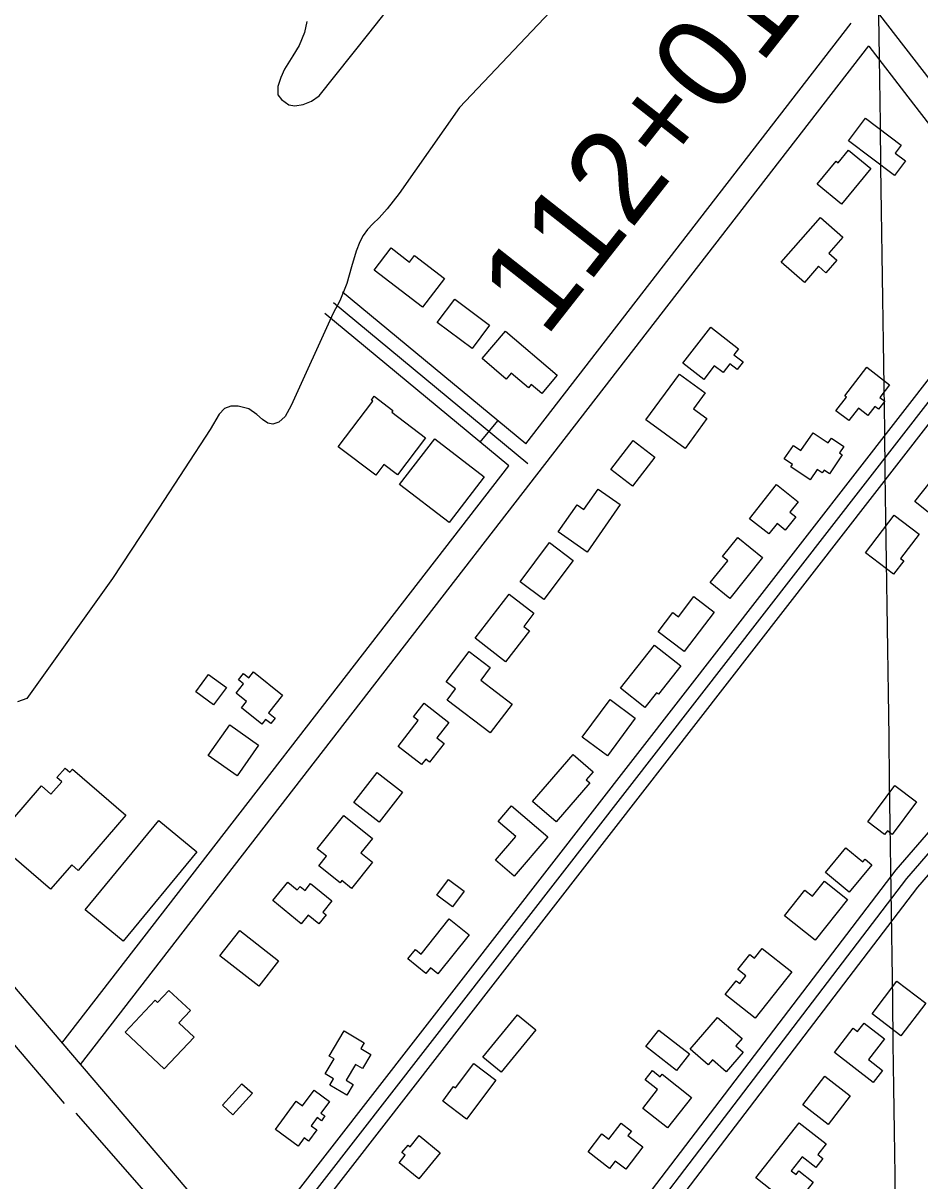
# Model space of a CAD drawing. Extents: x 3767014 to 3805179, y 361544 to 387384.
# Drawn here: x 3794147 to 3795115, y 368663 to 369913 of the extents above; entities that cross this region are included whole.
import ezdxf

# ---------------------------------------------------------------- set-up
doc = ezdxf.new("R2010")
doc.units = 0
for name, color, linetype in [('V-BLDG-OTLN', 7, 'Continuous'), ('V-GRID-MAJR', 7, 'Continuous'), ('V-RIVR-EDGE', 7, 'Continuous'), ('V-ROAD-CNTR', 7, 'Continuous'), ('V-SITE-VEGE', 7, 'Continuous'), ('V-SURV-IDEN', 7, 'Continuous'), ('V-TOPO-SHOR', 7, 'Continuous')]:
    doc.layers.add(name, color=color, linetype=linetype)

msp = doc.modelspace()

# ---------------------------------------------------------------- linework, layer by layer
at = {"layer": 'V-BLDG-OTLN'}
for points in [[(3795088.031, 369748.577), (3795038.255, 369786.193), (3795056.59, 369810.457), (3795095.103, 369781.355), (3795088.685, 369772.862), (3795099.951, 369764.351)], [(3795038.173, 369775.942), (3795062.294, 369756.104), (3795030.689, 369717.673), (3795004.383, 369739.308), (3795024.916, 369764.273), (3795027.099, 369762.477)], [(3795006.058, 369650.576), (3794990.602, 369633.129), (3794965.659, 369655.221), (3795008.12, 369703.152), (3795032.1, 369681.909), (3795017.027, 369664.894), (3795025.752, 369657.167), (3795013.822, 369643.699)], [(3794578.198, 369606.393), (3794525.777, 369646.386), (3794544.107, 369670.413), (3794564.077, 369655.178), (3794569.449, 369662.221), (3794601.902, 369637.463)], [(3794594.119, 369589.892), (3794612.957, 369615.074), (3794650.593, 369586.924), (3794631.757, 369561.74)], [(3794692.548, 369519.443), (3794674.051, 369535.176), (3794668.546, 369528.706), (3794642.472, 369550.884), (3794667.745, 369580.596), (3794723.688, 369533.011), (3794707.013, 369513.405), (3794695.641, 369523.078)], [(3794893.367, 369543.132), (3794882.031, 369528.507), (3794859.343, 369546.093), (3794889.451, 369584.94), (3794919.636, 369561.544), (3794914.527, 369554.951), (3794924.382, 369547.31), (3794918.074, 369539.169), (3794910.265, 369545.223), (3794902.91, 369535.735)], [(3795034.312, 369510.7), (3795058.02, 369541.498), (3795082.639, 369522.543), (3795072.247, 369509.041), (3795077.57, 369504.945), (3795070.797, 369496.145), (3795066.769, 369499.247), (3795059.318, 369489.573), (3795048.972, 369497.535), (3795038.482, 369483.904), (3795024.726, 369494.49), (3795036.129, 369509.301)], [(3794819.506, 369484.69), (3794855.575, 369534.211), (3794883.567, 369513.823), (3794871.017, 369496.591), (3794885.281, 369486.2), (3794861.762, 369453.909)], [(3794544.826, 369492.938), (3794581.262, 369465.369), (3794550.986, 369425.358), (3794536.409, 369436.388), (3794527.733, 369424.921), (3794487.013, 369455.732), (3794524.319, 369505.039), (3794522.863, 369506.141), (3794525.937, 369510.204), (3794546.259, 369494.83)], [(3795000.049, 369470.93), (3795016.22, 369459.846), (3795019.775, 369465.032), (3795033.159, 369455.859), (3795028.539, 369449.119), (3795031.607, 369447.015), (3795017.609, 369426.593), (3795011.989, 369430.445), (3795009.91, 369427.41), (3795004.497, 369431.119), (3794996.785, 369419.865), (3794975.975, 369434.127), (3794977.665, 369436.593), (3794968.817, 369442.657), (3794978.772, 369457.182), (3794986.838, 369451.652)], [(3794553.409, 369414.802), (3794591.281, 369464.323), (3794644.914, 369423.306), (3794607.042, 369373.787)], [(3794805.059, 369413.193), (3794781.675, 369430.996), (3794805.61, 369462.437), (3794828.994, 369444.633)], [(3795161.739, 369409.406), (3795135.68, 369376.259), (3795110.023, 369396.43), (3795136.077, 369429.577)], [(3794960.359, 369414.976), (3794983.968, 369396.424), (3794975.084, 369385.116), (3794981.404, 369380.15), (3794970.013, 369365.652), (3794961.072, 369372.681), (3794952.343, 369361.575), (3794931.355, 369378.065)], [(3794791.829, 369393.265), (3794756.012, 369341.943), (3794724.636, 369363.84), (3794745.083, 369393.136), (3794752.54, 369387.932), (3794767.912, 369409.957)], [(3795114.725, 369361.468), (3795094.626, 369335.035), (3795097.901, 369332.544), (3795087.044, 369318.268), (3795056.805, 369341.259), (3795087.761, 369381.971)], [(3794683.486, 369309.965), (3794715.174, 369352.301), (3794741.034, 369332.944), (3794709.346, 369290.609)], [(3794945.554, 369336.098), (3794909.999, 369291.959), (3794888.869, 369308.98), (3794907.93, 369332.643), (3794902.106, 369337.339), (3794918.6, 369357.811)], [(3794635.057, 369249.16), (3794671.894, 369296.624), (3794698.518, 369275.962), (3794687.465, 369261.722), (3794693.746, 369256.848), (3794667.962, 369223.624)], [(3794893.322, 369277.14), (3794860.812, 369234.482), (3794832.726, 369255.888), (3794848.714, 369276.867), (3794854.797, 369272.233), (3794871.318, 369293.911)], [(3794857.179, 369219.048), (3794832.928, 369188.474), (3794830.813, 369190.151), (3794818.148, 369174.181), (3794791.987, 369194.929), (3794828.902, 369241.476)], [(3794603.655, 369202.046), (3794628.425, 369234.681), (3794651.379, 369217.258), (3794641.119, 369203.739), (3794675.128, 369177.926), (3794651.377, 369146.633), (3794604.662, 369182.092), (3794613.903, 369194.267)], [(3794352.545, 369176.878), (3794333.296, 369191.05), (3794347.094, 369209.789), (3794366.343, 369195.615)], [(3794395.496, 369212.626), (3794427.054, 369187.382), (3794411.864, 369168.395), (3794418.991, 369162.696), (3794414.229, 369156.742), (3794408.617, 369161.231), (3794404.485, 369156.066), (3794382.518, 369173.64), (3794388.111, 369180.632), (3794376.775, 369189.698), (3794384.777, 369199.699), (3794379.403, 369203.995), (3794384.832, 369210.783), (3794390.462, 369206.332)], [(3794551.791, 369132.15), (3794573.463, 369160.156), (3794568.398, 369164.076), (3794579.834, 369178.852), (3794606.626, 369158.122), (3794593.624, 369141.316), (3794601.533, 369135.197), (3794585.866, 369114.948), (3794581.553, 369118.285), (3794577.117, 369112.552)], [(3794780.674, 369182.655), (3794807.914, 369162.528), (3794777.843, 369121.834), (3794750.605, 369141.96)], [(3794346.754, 369122.272), (3794369.945, 369155.374), (3794401.036, 369133.591), (3794377.844, 369100.488)], [(3794758.881, 369092.883), (3794722.512, 369050.75), (3794697.093, 369072.692), (3794740.77, 369123.298), (3794762.342, 369104.68), (3794755.028, 369096.209)], [(3794257.727, 369057.803), (3794206.205, 368998.276), (3794199.197, 369004.342), (3794176.262, 368977.841), (3794134.523, 369013.966), (3794136.715, 369016.499), (3794117.629, 369033.016), (3794166.452, 369089.426), (3794176.776, 369080.491), (3794188.4, 369093.922), (3794183.188, 369098.433), (3794192.039, 369108.661), (3794197.155, 369104.233), (3794200.123, 369107.658)], [(3794556.583, 369082.727), (3794531.301, 369050.352), (3794503.995, 369071.676), (3794529.277, 369104.053)], [(3795111.872, 369072.237), (3795085.565, 369037.051), (3795080.29, 369040.995), (3795077.349, 369037.063), (3795059.134, 369050.68), (3795088.379, 369089.799)], [(3794657.048, 369009.214), (3794678.945, 369034.876), (3794659.803, 369051.211), (3794674.208, 369068.09), (3794713.501, 369034.558), (3794677.202, 368992.019)], [(3794464.333, 369021.66), (3794493.226, 369057.375), (3794523.951, 369032.518), (3794511.556, 369017.195), (3794524.176, 369006.988), (3794501.361, 368978.789), (3794490.947, 368987.215), (3794489.057, 368984.88), (3794466.252, 369003.328), (3794474.457, 369013.468)], [(3794213.832, 368955.596), (3794293.442, 369052.081), (3794334.304, 369018.367), (3794254.694, 368921.881)], [(3795063.638, 369004.426), (3795039.143, 368974.638), (3795013.351, 368995.847), (3795035.322, 369022.569), (3795053.793, 369007.381), (3795056.314, 369010.449)], [(3794447.19, 368940.629), (3794416.357, 368965.651), (3794432.487, 368985.527), (3794442.768, 368977.184), (3794445.86, 368980.995), (3794451.3, 368976.579), (3794457.305, 368983.979), (3794480.148, 368965.44), (3794470.297, 368953.306), (3794474.086, 368950.232), (3794466.131, 368940.432), (3794454.616, 368949.777)], [(3794623.053, 368975.869), (3794610.683, 368958.93), (3794593.685, 368971.345), (3794606.055, 368988.284)], [(3795037.247, 368966.649), (3795002.445, 368922.746), (3794969.155, 368949.134), (3794991.218, 368976.969), (3794999.543, 368970.37), (3795012.28, 368986.436)], [(3794628.618, 368928.566), (3794594.865, 368886.478), (3794586.597, 368893.109), (3794581.759, 368887.078), (3794562.312, 368902.671), (3794570.426, 368912.79), (3794576.572, 368907.863), (3794607.048, 368945.864)], [(3794380.779, 368933.295), (3794422.663, 368900.529), (3794401.21, 368873.11), (3794359.328, 368905.876)], [(3794976.921, 368888.853), (3794937.481, 368838.788), (3794905.186, 368864.23), (3794916.945, 368879.158), (3794920.746, 368876.166), (3794927.269, 368884.448), (3794918.889, 368891.051), (3794931.724, 368907.345), (3794936.717, 368903.411), (3794945.038, 368913.972)], [(3795094.814, 368819.709), (3795063.746, 368843.427), (3795090.638, 368878.65), (3795121.704, 368854.932)], [(3794299.162, 368783.934), (3794257.035, 368823.649), (3794289.352, 368857.931), (3794291.783, 368855.639), (3794304.1, 368868.703), (3794327.367, 368846.769), (3794314.991, 368833.641), (3794331.422, 368818.152)], [(3794663.049, 368780.391), (3794643.263, 368796.642), (3794680.745, 368842.27), (3794700.529, 368826.017)], [(3794896.855, 368839.382), (3794923.294, 368816.702), (3794916.616, 368808.914), (3794924.664, 368802.008), (3794906.329, 368780.631), (3794891.225, 368793.591), (3794886.77, 368788.397), (3794867.384, 368805.025)], [(3795055.243, 368833.416), (3795077.322, 368816.399), (3795059.957, 368793.865), (3795075.162, 368782.15), (3795065.1, 368769.09), (3795023.091, 368801.463), (3795043.344, 368827.743), (3795048.069, 368824.108)], [(3794496.237, 368755.498), (3794477.987, 368766.342), (3794482.065, 368773.205), (3794473.005, 368778.587), (3794482.567, 368794.68), (3794477.375, 368797.762), (3794493.521, 368824.943), (3794515.173, 368812.08), (3794511.456, 368805.829), (3794522.277, 368799.401), (3794513.303, 368784.297), (3794505.75, 368788.784), (3794495.512, 368771.55), (3794503.098, 368767.044)], [(3794833.504, 368825.865), (3794866.395, 368800.066), (3794852.349, 368782.161), (3794819.461, 368807.963)], [(3794625.634, 368729.767), (3794599.938, 368749.118), (3794611.765, 368764.824), (3794613.692, 368763.372), (3794633.541, 368789.734), (3794657.312, 368771.835)], [(3794868.658, 368753.038), (3794842.621, 368720.176), (3794816.006, 368741.26), (3794832.084, 368761.556), (3794818.691, 368772.166), (3794826.469, 368781.985), (3794834.769, 368775.406), (3794836.951, 368778.159)], [(3794361.978, 368744.545), (3794383.101, 368767.892), (3794394.484, 368757.597), (3794373.363, 368734.248)], [(3795016.488, 368723.961), (3794988.947, 368745.155), (3795012.7, 368776.023), (3795040.241, 368754.828)], [(3794419.218, 368718.333), (3794441.666, 368749.172), (3794448.67, 368744.072), (3794460.954, 368760.948), (3794477.57, 368748.852), (3794468.384, 368736.234), (3794472.699, 368733.095), (3794468.945, 368727.94), (3794464.411, 368731.241), (3794457.962, 368722.382), (3794463.94, 368718.028), (3794455.044, 368705.807), (3794450.278, 368709.279), (3794443.827, 368700.417)], [(3794756.943, 368694.371), (3794771.896, 368713.884), (3794779.422, 368708.115), (3794792.57, 368725.273), (3794803.779, 368716.686), (3794800.052, 368711.822), (3794815.987, 368699.61), (3794797.629, 368675.652), (3794786.279, 368684.348), (3794780.266, 368676.5)], [(3794964.103, 368645.881), (3794938.173, 368666.246), (3794984.931, 368725.781), (3795014.029, 368702.93), (3795005.059, 368691.508), (3795010.701, 368687.078), (3795003.074, 368677.369), (3794988.265, 368688.999), (3794976.38, 368673.869), (3794981.591, 368669.775), (3794984.824, 368673.891), (3795000.297, 368661.74), (3794983.145, 368639.903), (3794968.463, 368651.433)], [(3794574.645, 368711.853), (3794597.255, 368693.278), (3794574.014, 368664.988), (3794552.774, 368682.435), (3794559.555, 368690.691), (3794555.946, 368693.654), (3794562.521, 368701.658), (3794564.759, 368699.819)]]:
    msp.add_lwpolyline(points, close=True, dxfattribs=at)
at = {"layer": 'V-GRID-MAJR'}
msp.add_spline([(3795108.086, 367296.749), (3795022.617, 373354.339), (3794937.112, 379414.531), (3794851.606, 385474.724), (3794851.569, 385477.324)], degree=3, dxfattribs=at)
at = {"layer": 'V-RIVR-EDGE'}
msp.add_spline([(3785266.865, 377529.211), (3785342.8, 377494.248), (3785391.258, 377467.439), (3785439.72, 377442.249), (3785475.246, 377418.707), (3785525.316, 377389.469), (3785575.383, 377359.422), (3785621.413, 377331.811), (3785722.351, 377269.288), (3785796.661, 377231.094), (3785852.385, 377199.415), (3785928.324, 377166.069), (3785964.678, 377149.804), (3786028.506, 377124.576), (3786060.018, 377113.175), (3786092.316, 377092.068), (3786117.34, 377073.405), (3786135.083, 377053.143), (3786154.458, 377039.347), (3786176.258, 377024.735), (3786206.946, 377006.867), (3786256.211, 376979.248), (3786328.098, 376942.677), (3786374.949, 376919.917), (3786491.265, 376862.208), (3786553.467, 376833.749), (3786619.713, 376805.279), (3786729.589, 376759.718), (3786796.656, 376736.099), (3786845.136, 376718.187), (3786867.767, 376712.469), (3787003.51, 376661.992), (3787089.16, 376631.048), (3787163.496, 376603.367), (3787230.559, 376578.13), (3787257.223, 376568.359), (3787300.044, 376551.27), (3787354.992, 376532.533), (3787409.127, 376512.181), (3787544.074, 376466.558), (3787612.756, 376442.126), (3787657.197, 376425.841), (3787730.724, 376398.162), (3787781.63, 376380.244), (3787834.96, 376361.511), (3787891.524, 376341.961), (3787940, 376322.432), (3787998.976, 376297.215), (3788050.697, 376281.721), (3788117.768, 376259.719), (3788176.757, 376240.164), (3788221.198, 376223.879), (3788259.981, 376209.226), (3788406.252, 376164.383), (3788541.215, 376125.23), (3788606.67, 376104.041), (3788679.39, 376077.173), (3788748.889, 376055.974), (3788871.693, 376005.528), (3788969.454, 375966.467), (3789047.013, 375933.926), (3789119.723, 375903.014), (3789155.253, 375881.09), (3789182.716, 375867.274), (3789214.225, 375854.256), (3789257.04, 375834.74), (3789281.286, 375828.21), (3789303.105, 375821.686), (3789328.955, 375809.491), (3789367.724, 375789.177), (3789414.577, 375767.225), (3789468.708, 375745.255), (3789509.105, 375728.981), (3789555.157, 375710.266), (3789585.849, 375694.015), (3789620.578, 375675.328), (3789681.97, 375646.062), (3789753.859, 375610.3), (3789792.633, 375591.603), (3789842.712, 375566.408), (3789897.64, 375539.584), (3789938.019, 375516.03), (3789968.727, 375506.25), (3790004.289, 375497.265), (3790030.972, 375494.773), (3790047.128, 375487.455), (3790077.007, 375469.589), (3790124.633, 375433.077), (3790192.442, 375382.768), (3790252.165, 375332.478), (3790290.91, 375302.459), (3790337.741, 375271.611), (3790406.357, 375220.491), (3790469.329, 375175.855), (3790570.248, 375106.054), (3790647.751, 375050.868), (3790691.367, 375028.115), (3790744.667, 374997.251), (3790806.838, 374955.852), (3790873.863, 374915.249), (3790932, 374877.903), (3791002.231, 374825.97), (3791052.265, 374782.175), (3791082.927, 374753.793), (3791131.331, 374705.149), (3791170.05, 374664.616), (3791192.631, 374638.681), (3791220.891, 374620.01), (3791288.67, 374557.569), (3791322.577, 374533.223), (3791362.944, 374504.817), (3791396.042, 374480.473), (3791434.785, 374449.645), (3791482.407, 374411.517), (3791534.052, 374365.291), (3791646.192, 374254.216), (3791707.514, 374196.644), (3791738.968, 374161.791), (3791773.65, 374123.694), (3791803.497, 374092.888), (3791829.321, 374070.18), (3791830.912, 374059.662), (3791837.316, 374032.958), (3791849.409, 374017.562), (3791884.123, 373992.405), (3791930.977, 373971.262), (3791954.393, 373955.838), (3791993.134, 373924.202), (3792026.979, 373874.785), (3792047.912, 373836.722), (3792063.186, 373799.482), (3792086.509, 373746.857), (3792112.249, 373690.181), (3792141.261, 373648.864), (3792158.993, 373624.558), (3792177.552, 373607.528), (3792214.702, 373586.409), (3792255.083, 373563.665), (3792301.119, 373538.48), (3792346.34, 373510.871), (3792382.671, 373485.71), (3792422.225, 373455.689), (3792479.537, 373411.875), (3792548.144, 373356.711), (3792619.168, 373298.307), (3792672.431, 373252.077), (3792709.534, 373212.357), (3792750.656, 373162.113), (3792839.385, 373068.08), (3792888.572, 373008.92), (3792945.027, 372945.699), (3792999.062, 372884.91), (3793053.898, 372820.884), (3793149.89, 372720.363), (3793208.761, 372653.092), (3793261.195, 372598.777), (3793315.232, 372538.796), (3793358.792, 372493.399), (3793409.592, 372432.618), (3793462.809, 372367.787), (3793498.283, 372323.219), (3793536.997, 372280.26), (3793578.124, 372232.443), (3793604.724, 372196.792), (3793668.438, 372125.466), (3793703.128, 372090.604), (3793760.41, 372034.66), (3793806.384, 371984.404), (3793839.438, 371942.268), (3793939.427, 371823.136), (3793981.333, 371763.186), (3794029.674, 371688.662), (3794050.609, 371651.408), (3794073.177, 371620.62), (3794178.796, 371488.535), (3794237.625, 371404.28), (3794268.243, 371358.106), (3794301.293, 371314.353), (3794332.724, 371269.794), (3794395.613, 371192), (3794429.476, 371149.862), (3794472.201, 371093.953), (3794523.788, 371024.274), (3794601.175, 370922.181), (3794640.679, 370871.942), (3794687.421, 370805.509), (3794733.389, 370752.828), (3794829.339, 370635.323), (3794895.463, 370557.521), (3794959.948, 370470.826), (3795013.158, 370403.569), (3795070.394, 370329.023), (3795159.854, 370203.448), (3795225.98, 370126.454), (3795296.13, 370041.363), (3795379.18, 369940.065), (3795459.001, 369841.201), (3795508.163, 369772.337), (3795554.103, 369708.333), (3795661.315, 369566.538), (3795715.338, 369500.897), (3795762.105, 369444.169), (3795798.366, 369390.703), (3795915.247, 369234.327), (3795963.601, 369165.465), (3796028.082, 369077.153), (3796043.387, 369052.853), (3796054.672, 369037.459), (3796077.242, 369007.48), (3796148.213, 368927.239), (3796183.677, 368878.627), (3796226.382, 368814.631), (3796275.531, 368740.105), (3796314.222, 368688.25), (3796353.714, 368633.158), (3796401.268, 368567.533), (3796456.873, 368487.33), (3796513.292, 368409.551), (3796545.533, 368365.8), (3796626.113, 368246.716), (3796670.449, 368188.377), (3796704.298, 368140.578), (3796751.041, 368074.145), (3796787.308, 368023.105), (3796838.907, 367958.278), (3796844.528, 367942.09), (3796845.295, 367925.104), (3796846.094, 367921.059), (3796852.559, 367919.425), (3796863.071, 367918.59), (3796875.166, 367904.003), (3796903.398, 367874.01), (3796931.629, 367844.017), (3796952.579, 367812.424), (3796982.392, 367767.87), (3797007.371, 367730.606), (3797037.194, 367690.095), (3797062.185, 367657.684), (3797075.869, 367631.77), (3797095.223, 367609.078), (3797126.665, 367569.372), (3797156.484, 367527.244), (3797212.099, 367451.085), (3797254.808, 367388.706), (3797302.183, 367327.228)], degree=3, dxfattribs=at)
at = {"layer": 'V-ROAD-CNTR'}
msp.add_line((3794640.45, 369460.585), (3794659.566, 369483.706), dxfattribs=at)
for points in [[(3791404.527, 373151.671), (3791660.516, 372713.842), (3792136.668, 371894.067), (3792507.247, 371257.682), (3792834.497, 370691.612), (3793099.465, 370240.01), (3793240.341, 370004.682), (3793395.849, 369772.169), (3793525.807, 369597.512), (3793900.433, 369149.176), (3794176.851, 368825.688), (3794559.952, 368376.983)], [(3796016.639, 368696.745), (3795920.988, 368828.908), (3795844.478, 368932.449), (3795786.144, 369003.661), (3795709.319, 369089.786), (3795694.642, 369105.699), (3795680.261, 369121.61), (3795666.041, 369137.664), (3795651.985, 369153.861), (3795638.093, 369170.201), (3795624.365, 369186.681), (3795610.805, 369203.295), (3795597.414, 369220.049), (3795584.193, 369236.933), (3795571.159, 369253.933), (3795458.818, 369404.588), (3795327.54, 369585.042), (3795266.841, 369667.815), (3795227.711, 369721.172), (3795126.598, 369851.92), (3795072.181, 369922.089)], [(3794689.621, 369458.858), (3795041.223, 369913.054)], [(3794208.608, 368788.493), (3795060.229, 369888.548)], [(3795231.021, 369665.929), (3795203.745, 369703.122), (3795102.88, 369833.552), (3795060.539, 369888.147)], [(3794397.065, 368567.764), (3795274.693, 369697.165)], [(3794385.221, 368576.968), (3795231.217, 369665.662)], [(3794408.909, 368558.56), (3795249.664, 369640.508)], [(3794689.621, 369458.858), (3794491.599, 369622.576)], [(3794692, 369437.428), (3794482.041, 369611.015)], [(3794188.701, 368811.809), (3794671.247, 369435.123), (3794472.483, 369599.454)], [(3794587.934, 368341.197), (3795089.832, 368998.958), (3795206.634, 369134.006), (3795229.556, 369157.852), (3795270.667, 369155.918), (3795304.597, 369127.134), (3795432.873, 368979.173), (3795446.57, 368953.115), (3795447.786, 368932.477), (3795424.656, 368894.366), (3794809.943, 368097.087)], [(3794599.859, 368332.098), (3795101.478, 368989.493), (3795217.721, 369123.895), (3795235.651, 369142.549), (3795264.859, 369141.175), (3795294.016, 369116.439), (3795420.403, 368970.658), (3795431.786, 368949.001), (3795432.537, 368936.262), (3795412.267, 368902.863), (3794798.064, 368106.246)], [(3794611.784, 368322.999), (3795113.124, 368980.028), (3795228.808, 369113.784), (3795241.747, 369127.246), (3795259.051, 369126.432), (3795283.435, 369105.744), (3795407.933, 368962.143), (3795417.002, 368944.887), (3795417.288, 368940.047), (3795399.878, 368911.36), (3794786.185, 368115.405)]]:
    msp.add_lwpolyline(points, dxfattribs=at)
at = {"layer": 'V-SITE-VEGE'}
for points in [[(3794453.346, 369915.086), (3794450.499, 369903.035), (3794444.828, 369889.195), (3794438.137, 369877.921), (3794429.13, 369863.316), (3794425.01, 369854.344), (3794421.911, 369844.604), (3794421.895, 369835.881), (3794425.733, 369830.745), (3794433.673, 369824.828), (3794440.085, 369824.046), (3794449.065, 369825.312), (3794458.306, 369828.883), (3794466.527, 369834.511), (3794520.272, 369901.872), (3794595.106, 369996.895)], [(3794728.9, 369939.428), (3794618.107, 369822.158), (3794552.768, 369729.168), (3794539.911, 369712.52), (3794531.168, 369702.79), (3794524.487, 369696.388), (3794518.575, 369690.244), (3794513.944, 369683.84), (3794510.34, 369677.176), (3794506.473, 369666.923), (3794501.31, 369650.003), (3794496.401, 369632.052), (3794488.924, 369613.344), (3794481.457, 369600.019), (3794436.116, 369500.321), (3794429.679, 369488.532), (3794422.996, 369482.132), (3794416.578, 369480.092), (3794411.194, 369481.129), (3794405.302, 369485.245), (3794399.156, 369490.646), (3794390.448, 369496.56), (3794378.909, 369499.661), (3794370.957, 369499.678), (3794364.282, 369497.126), (3794358.626, 369490.98), (3794348.589, 369474.325), (3794293.27, 369389.526), (3794243.098, 369313.434), (3794150.754, 369183.814), (3794140.741, 369180.241)]]:
    msp.add_lwpolyline(points, dxfattribs=at)
at = {"layer": 'V-TOPO-SHOR'}
for p, q in [((3794191.491, 368746.628), (3794098.896, 368854.607)), ((3794295.455, 368631.895), (3794203.879, 368736.003))]:
    msp.add_line(p, q, dxfattribs=at)

# ---------------------------------------------------------------- texts
at = {"layer": 'V-SURV-IDEN'}
msp.add_text('112+01.1', height=100, rotation=51.793333, dxfattribs=at).set_placement((3794710.953, 369572.342))

doc.saveas('drawing.dxf')
